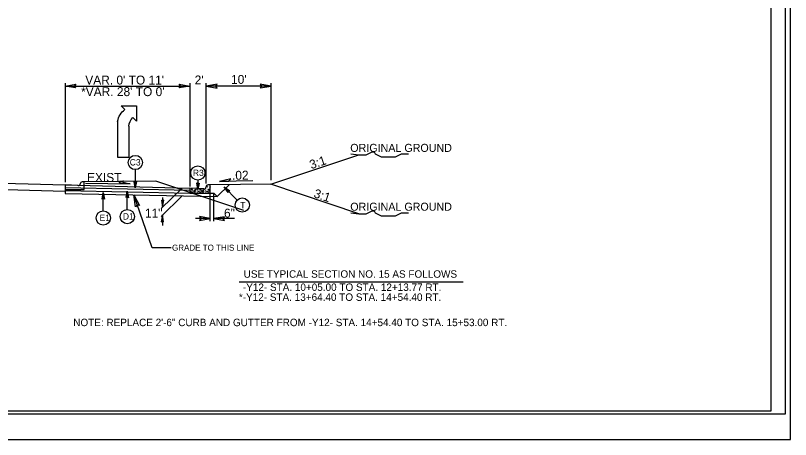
# Model space of a CAD drawing. Extents: x 958711 to 962106, y 831169 to 840840.
# Drawn here: x 959717 to 960395, y 833618 to 833989 of the extents above; entities that cross this region are included whole.
import ezdxf

# ---------------------------------------------------------------- set-up
doc = ezdxf.new("R2010")
doc.units = 0
for name, color, linetype in [('Old_Level_1', 7, 'Continuous'), ('Old_Level_11', 7, 'Continuous'), ('Old_Level_21', 7, 'Continuous'), ('Old_Level_3', 7, 'Continuous'), ('Prop Dimension Text', 7, 'Continuous'), ('Prop Lane Arrow CELL', 7, 'Continuous'), ('Sheet Plot Border Inside CELL', 7, 'Continuous'), ('Sheet Plot Border Outside CELL', 7, 'Continuous'), ('Sheet Typical CELL', 7, 'Continuous'), ('Typical ID Circle CELL', 7, 'Continuous'), ('Typical Terminator CELL', 7, 'Continuous'), ('Typical Text ID Circle CELL', 7, 'Continuous')]:
    doc.layers.add(name, color=color, linetype=linetype)

# ---------------------------------------------------------------- blocks, each defined once
blk = doc.blocks.new('Lane Arrow Left Turn')
at = {"layer": 'Prop Lane Arrow CELL'}
for p, q in [((0, 0), (-4.5, 0.05)), ((-4.5, 0.05), (-3.45, -1)), ((-5.95, -2.15), (-15.1, -2.15)), ((-15.1, -2.15), (-15.1, -5.45)), ((-0.05, -4.4), (0, 0)), ((-1.1, -3.35), (-0.05, -4.4)), ((-15.1, -5.45), (-4.55, -5.45))]:
    blk.add_line(p, q, dxfattribs=at)
for centre, radius, start, end in [((-5.94, 1.11), 3.27, 270, 319.6582), ((-5.34, -0.27), 5.25, 278.6761, 323.9878)]:
    blk.add_arc(centre, radius, start, end, dxfattribs=at)

msp = doc.modelspace()

# ---------------------------------------------------------------- linework, layer by layer
at = {"layer": 'Old_Level_1'}
for p, q in [((959760.13, 833929.71), (959760.13, 833843.09)), ((959760.13, 833927.15), (959869.19, 833927.15)), ((959869.19, 833929.71), (959869.19, 833843.09)), ((959869.19, 833929.71), (959869.19, 833839.48)), ((959883.49, 833842.01), (959883.49, 833929.71)), ((959940.45, 833927.15), (959883.49, 833927.15)), ((959940.45, 833845.03), (959940.45, 833929.71)), ((959940.08, 833841.27), (960017.26, 833867)), ((959839.38, 833844), (959776.41, 833843.37)), ((959777.85, 833842.36), (959816.99, 833841.58)), ((959916.56, 833818.27), (959839.38, 833844)), ((959924.52, 833844.32), (959895.3, 833843.73)), ((959760.13, 833840.72), (959760.13, 833835.4)), ((959760.13, 833840.72), (959869.19, 833837.89)), ((959760.13, 833838.37), (959869.19, 833836.16)), ((959760.13, 833835.82), (959869.19, 833833.61)), ((959760.13, 833835.4), (959760.13, 833833.27)), ((959862.65, 833838.02), (959844.17, 833820.09)), ((959940.08, 833841.27), (959886.99, 833840.73)), ((959893.26, 833830.57), (959903.59, 833840.9)), ((960017.26, 833815.53), (959940.08, 833841.27)), ((959760.13, 833833.27), (959893.26, 833830.57)), ((959836.37, 833785.84), (959820.15, 833832.05)), ((959862.62, 833831.19), (959844.15, 833813.26)), ((959845.38, 833829.63), (959845.38, 833821.27)), ((959886.99, 833833.61), (959890.29, 833833.54)), ((959886.99, 833809.05), (959886.99, 833832.81)), ((959890.29, 833833.54), (959893.26, 833830.57)), ((959890.29, 833809.05), (959890.29, 833832.81)), ((959845.32, 833814.44), (959845.32, 833805.22)), ((959886.99, 833811.35), (959874.23, 833811.35)), ((959908.44, 833811.35), (959890.29, 833811.35)), ((959852.99, 833785.84), (959836.37, 833785.84)), ((959912.42, 833756.04), (960108.36, 833756.04))]:
    msp.add_line(p, q, dxfattribs=at)
for points in [[(959510.85, 833847.51), (959760.13, 833840.72)], [(959511.01, 833842.19), (959760.13, 833835.4)]]:
    msp.add_lwpolyline(points, dxfattribs=at)
msp.add_arc((959886.68, 833837.14), 0.309, 0, 90, dxfattribs=at)
at = {"layer": 'Old_Level_11'}
for p, q in [((959808.98, 833841.74), (959807.25, 833844)), ((959807.25, 833844), (959816.99, 833841.58)), ((959905.04, 833846.15), (959895.3, 833843.73)), ((959895.3, 833843.73), (959903.31, 833843.89)), ((959903.31, 833843.89), (959905.04, 833846.15)), ((959816.99, 833841.58), (959808.98, 833841.74))]:
    msp.add_line(p, q, dxfattribs=at)
for points in [[(959893.09, 833928.81), (959883.49, 833927.15), (959893.15, 833925.44), (959891.92, 833927.15)], [(959930.84, 833925.5), (959940.45, 833927.15), (959930.79, 833928.86), (959932.01, 833927.15)], [(959821.84, 833821.46), (959820.15, 833832.05), (959825.36, 833822.6), (959823.15, 833823.28)]]:
    msp.add_lwpolyline(points, close=True, dxfattribs=at)
at = {"layer": 'Old_Level_21'}
for points in [[(960010.17, 833867.88), (960017.26, 833867), (960019.04, 833867), (960021.7, 833867), (960023.48, 833867), (960025.25, 833867.88), (960027.02, 833868.77), (960028.79, 833869.66), (960030.57, 833869.66), (960031.47, 833867.88), (960033.23, 833867), (960035.01, 833866.1), (960036.78, 833865.23), (960038.55, 833865.23), (960040.32, 833865.23), (960042.1, 833865.23), (960043.87, 833865.23), (960045.65, 833865.23), (960047.42, 833865.23), (960049.19, 833865.23), (960050.96, 833866.1), (960052.73, 833867), (960054.5, 833867.88), (960057.18, 833867.88), (960058.95, 833867.88), (960060.72, 833867.88)], [(960010.17, 833816.42), (960017.26, 833815.53), (960019.04, 833815.53), (960021.7, 833815.53), (960023.48, 833815.53), (960025.25, 833816.42), (960027.02, 833817.31), (960028.79, 833818.19), (960030.57, 833818.19), (960031.47, 833816.42), (960033.23, 833815.53), (960035.01, 833814.64), (960036.78, 833813.77), (960038.55, 833813.77), (960040.32, 833813.77), (960042.1, 833813.77), (960043.87, 833813.77), (960045.65, 833813.77), (960047.42, 833813.77), (960049.19, 833813.77), (960050.96, 833814.64), (960052.73, 833815.53), (960054.5, 833816.42), (960057.18, 833816.42), (960058.95, 833816.42), (960060.72, 833816.42)]]:
    msp.add_lwpolyline(points, dxfattribs=at)
at = {"layer": 'Old_Level_3'}
for p, q in [((959776.41, 833843.37), (959775.04, 833843.37)), ((959776.7, 833840.06), (959776.7, 833843.09)), ((959771.67, 833840.15), (959760.13, 833840.72)), ((959760.13, 833840.72), (959760.13, 833836.74)), ((959760.13, 833836.74), (959776.7, 833836.74)), ((959771.67, 833840.15), (959771.67, 833840.15)), ((959776.7, 833836.74), (959776.7, 833840.06)), ((959881.58, 833837.27), (959869.19, 833837.89)), ((959869.19, 833837.89), (959869.19, 833833.61)), ((959870.54, 833836.89), (959871.16, 833836.92)), ((959871.16, 833836.3), (959870.54, 833836.89)), ((959871.16, 833836.92), (959871.16, 833836.3)), ((959872.97, 833836.24), (959873.87, 833836.49)), ((959873.76, 833835.97), (959872.97, 833836.24)), ((959873.87, 833836.49), (959873.76, 833835.97)), ((959877.76, 833836.89), (959878.39, 833836.92)), ((959878.39, 833836.3), (959877.76, 833836.89)), ((959878.39, 833836.92), (959878.39, 833836.3)), ((959880.2, 833836.24), (959881.09, 833836.49)), ((959880.99, 833835.97), (959880.2, 833836.24)), ((959881.09, 833836.49), (959880.99, 833835.97)), ((959881.58, 833837.27), (959881.58, 833837.27)), ((959883.41, 833838.38), (959883.25, 833838.42)), ((959883.28, 833838.54), (959883.41, 833838.38)), ((959884.99, 833836.89), (959885.62, 833836.92)), ((959885.62, 833836.3), (959884.99, 833836.89)), ((959886.68, 833840.73), (959885.21, 833840.73)), ((959885.62, 833836.92), (959885.62, 833836.3)), ((959886.99, 833837.17), (959886.99, 833840.43)), ((959886.99, 833833.61), (959886.99, 833837.17)), ((959869.19, 833833.61), (959886.99, 833833.61)), ((959870.77, 833834.72), (959870.57, 833834.06)), ((959870.57, 833834.06), (959871.26, 833834.02)), ((959871.26, 833834.02), (959870.77, 833834.72)), ((959873.7, 833834.39), (959873.1, 833833.96)), ((959873.1, 833833.96), (959874.06, 833833.73)), ((959874.06, 833833.73), (959873.7, 833834.39)), ((959877.99, 833834.72), (959877.8, 833834.06)), ((959877.8, 833834.06), (959878.48, 833834.02)), ((959878.48, 833834.02), (959877.99, 833834.72)), ((959880.93, 833834.39), (959880.33, 833833.96)), ((959880.33, 833833.96), (959881.29, 833833.73)), ((959881.29, 833833.73), (959880.93, 833834.39)), ((959885.21, 833834.72), (959885.03, 833834.06)), ((959885.03, 833834.06), (959885.71, 833834.02)), ((959885.71, 833834.02), (959885.21, 833834.72))]:
    msp.add_line(p, q, dxfattribs=at)
for centre in [(959869.41, 833836.4), (959869.71, 833837.59), (959869.94, 833835.41), (959870.8, 833835.77), (959871.62, 833835.67), (959871.79, 833837.39), (959872.38, 833836.1), (959873.14, 833836.73), (959874.39, 833835.44), (959874.69, 833836.89), (959875.84, 833836.46), (959875.88, 833835.6), (959875.98, 833835.31), (959876.64, 833836.4), (959877.17, 833835.41), (959878.03, 833835.77), (959878.85, 833835.67), (959879.6, 833836.1), (959880.36, 833836.73), (959881.62, 833835.44), (959881.92, 833836.89), (959882.97, 833837.55), (959883.07, 833836.46), (959883.11, 833835.6), (959883.2, 833835.31), (959883.8, 833838.44), (959883.83, 833839.83), (959883.87, 833836.4), (959884.16, 833837.59), (959884.39, 833835.41), (959884.86, 833838.97), (959885.02, 833839.96), (959885.25, 833835.77), (959885.95, 833839.57), (959886.08, 833835.67), (959886.11, 833838.78), (959886.24, 833837.39), (959886.83, 833836.1), (959886.93, 833838.87), (959869.77, 833834.82), (959871.06, 833835.18), (959871.79, 833834.02), (959872.25, 833834.95), (959872.34, 833833.76), (959872.57, 833835.15), (959872.67, 833834.59), (959873.7, 833835.15), (959875.41, 833834.49), (959876.14, 833834.32), (959877, 833834.82), (959878.29, 833835.18), (959879.02, 833834.02), (959879.48, 833834.95), (959879.57, 833833.76), (959879.8, 833835.15), (959879.9, 833834.59), (959880.92, 833835.15), (959882.64, 833834.49), (959883.37, 833834.32), (959884.23, 833834.82), (959885.52, 833835.18), (959886.24, 833834.02), (959886.71, 833834.95), (959886.8, 833833.76)]:
    msp.add_circle(centre, 0.0464, dxfattribs=at)
for centre, radius, start, end in [((959775.04, 833841.72), 1.66, 90, 178.92665), ((959776.41, 833843.09), 0.287, 0, 90), ((959771.75, 833841.78), 1.64, 267.13759, 358.92665), ((959875.75, 833837.55), 0.0464, 164.11986, 10.16263), ((959879.02, 833837.39), 0.0464, 162.06203, 12.22046), ((959881.67, 833839.02), 1.76, 267.13759, 358.92665), ((959885.21, 833838.96), 1.78, 90, 178.92665), ((959886.68, 833840.43), 0.309, 0, 90), ((959886.8, 833840.66), 0.0464, 169.65309, 280.34691), ((959887.03, 833835.15), 0.0464, 150.41728, 209.58273)]:
    msp.add_arc(centre, radius, start, end, dxfattribs=at)
at = {"layer": 'Sheet Plot Border Inside CELL'}
msp.add_lwpolyline([(960390.3, 834695.64), (958723.8, 834695.64), (958723.8, 833640.54), (960390.3, 833640.54)], close=True, dxfattribs=at)
at = {"layer": 'Sheet Plot Border Outside CELL'}
msp.add_lwpolyline([(960394.8, 834718.09), (958710.8, 834718.09), (958710.8, 833618.09), (960394.8, 833618.09)], close=True, dxfattribs=at)
at = {"layer": 'Sheet Typical CELL'}
msp.add_lwpolyline([(960377.8, 834693.09), (958877.8, 834693.09), (958877.8, 833643.09), (960377.8, 833643.09)], close=True, dxfattribs=at)
at = {"layer": 'Typical ID Circle CELL'}
for p, q in [((959821.56, 833854.14), (959821.56, 833838.05)), ((959876.3, 833844.93), (959876.3, 833836.63)), ((959814.57, 833819.27), (959814.57, 833835.36)), ((959910.72, 833827.54), (959899.34, 833838.92)), ((959793.5, 833818.05), (959793.5, 833834.14))]:
    msp.add_line(p, q, dxfattribs=at)
for centre in [(959821.56, 833860.37), (959876.3, 833851.16), (959915.12, 833823.14), (959793.5, 833811.83), (959814.57, 833813.05)]:
    msp.add_circle(centre, 6.23, dxfattribs=at)
at = {"layer": 'Typical Terminator CELL'}
for points in [[(959769.35, 833925.56), (959760.13, 833927.15), (959769.4, 833928.79), (959768.23, 833927.15)], [(959859.97, 833928.74), (959869.19, 833927.15), (959859.91, 833925.51), (959861.09, 833927.15)], [(959822.56, 833843.82), (959821.56, 833838.05), (959820.54, 833843.85), (959821.56, 833843.11)], [(959877.3, 833842.4), (959876.3, 833836.63), (959875.28, 833842.43), (959876.3, 833841.69)], [(959813.57, 833829.6), (959814.57, 833835.36), (959815.59, 833829.56), (959814.57, 833830.3)], [(959902.72, 833834.14), (959899.34, 833838.92), (959904.17, 833835.54), (959902.92, 833835.34)], [(959792.51, 833828.38), (959793.5, 833834.14), (959794.52, 833828.35), (959793.5, 833829.08)], [(959844.34, 833827.33), (959845.38, 833821.27), (959846.46, 833827.37), (959845.38, 833826.59)], [(959846.36, 833808.38), (959845.32, 833814.44), (959844.24, 833808.34), (959845.32, 833809.12)], [(959877.77, 833809.76), (959886.99, 833811.35), (959877.72, 833812.99), (959878.9, 833811.35)], [(959899.51, 833812.94), (959890.29, 833811.35), (959899.56, 833809.71), (959898.39, 833811.35)]]:
    msp.add_lwpolyline(points, close=True, dxfattribs=at)

# ---------------------------------------------------------------- block references
at = {"layer": 'Old_Level_1', "xscale": 3, "yscale": -3, "rotation": 90.00000000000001}
msp.add_blockref('Lane Arrow Left Turn', (959822.49, 833909.91), dxfattribs=at)

# ---------------------------------------------------------------- texts
at = {"layer": 'Old_Level_1'}
for s, height, p in [('GRADE TO THIS LINE', 5.2473, (959853.66, 833783.25)), ('USE TYPICAL SECTION NO. 15 AS FOLLOWS', 6.5088, (959916.37, 833759.56)), ('-Y12- STA. 10+05.00 TO STA. 12+13.77 RT.', 6.5088, (959915.69, 833748.04)), ('*-Y12- STA. 13+64.40 TO STA. 14+54.40 RT.', 6.5088, (959912.18, 833739.34)), ('NOTE: REPLACE 2\'-6" CURB AND GUTTER FROM -Y12- STA. 14+54.40 TO STA. 15+53.00 RT.', 6.5088, (959767.3, 833717.21))]:
    msp.add_text(s, height=height, dxfattribs=at).set_placement(p)
at = {"layer": 'Old_Level_11'}
msp.add_text('11"', height=7.801, dxfattribs=at).set_placement((959830.02, 833812.19))
at = {"layer": 'Old_Level_21'}
for p in [(960009.63, 833869.63), (960009.63, 833818.17)]:
    msp.add_text('ORIGINAL GROUND', height=7, dxfattribs=at).set_placement(p)
at = {"layer": 'Old_Level_3'}
for s, p in [("10'", (959905.33, 833929.1)), ("2'", (959873.48, 833928.62))]:
    msp.add_text(s, height=7.801, dxfattribs=at).set_placement(p)
for rotation, p in [(18.43843, (959975.49, 833854.43)), (341.56157, (959977.07, 833830.1))]:
    msp.add_text('3:1', height=7.801, rotation=rotation, dxfattribs=at).set_placement(p)
at = {"layer": 'Prop Dimension Text'}
for s, height, rotation, p in [("VAR. 0' TO 11'", 7.8009, 0, (959777.8, 833928.53)), ("*VAR. 28' TO 0'", 7.8009, 0, (959774.14, 833918.4)), ('EXIST.', 7.801, 360, (959779.31, 833843.39)), ('.02', 7.801, 1.18394, (959906.25, 833845.15)), ('6"', 7.801, 0, (959899.17, 833812.19))]:
    msp.add_text(s, height=height, rotation=rotation, dxfattribs=at).set_placement(p)
at = {"layer": 'Typical Text ID Circle CELL'}
for s, height, p in [('C3', 5.572, (959816.67, 833857.74)), ('R3', 5.572, (959871.92, 833848.53)), ('T', 5.57, (959913.41, 833820.16)), ('D1', 5.572, (959810.7, 833810.45)), ('E1', 5.572, (959790.29, 833809.2))]:
    msp.add_text(s, height=height, dxfattribs=at).set_placement(p)

doc.saveas('drawing.dxf')
